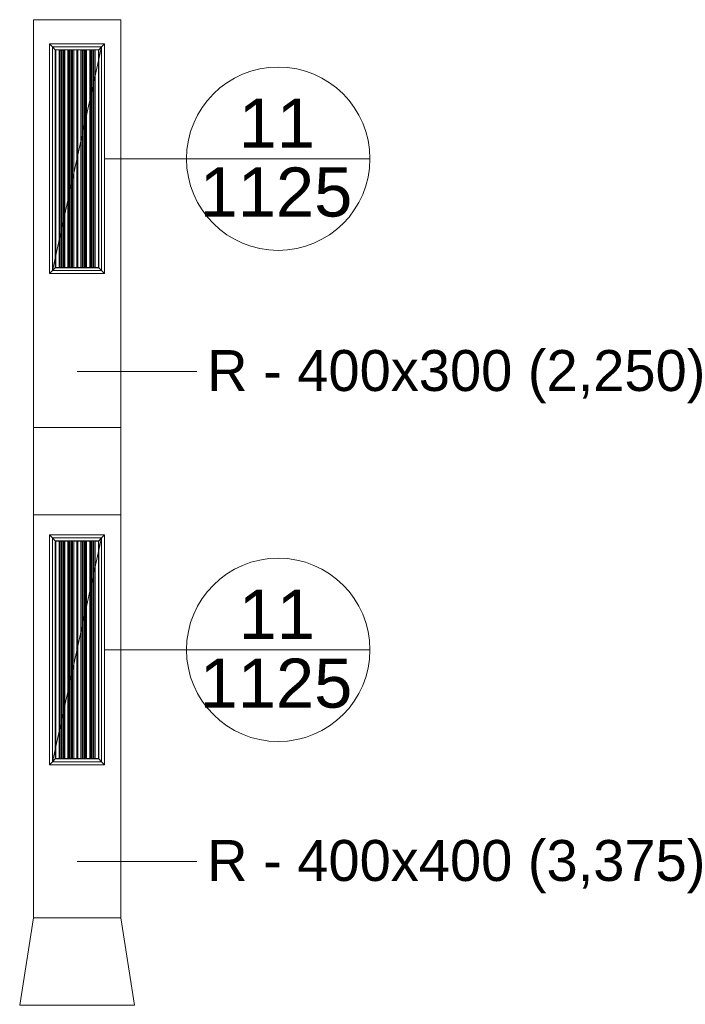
# Model space of a CAD drawing. Header units: metres. Extents: x 2.9 to 42.3, y -72.9 to -49.3.
# Tile 303 of 309: x 35.4 to 38.5, y -58.4 to -53.9. Entities that reach past the tile are written whole.
import ezdxf

# ---------------------------------------------------------------- set-up
doc = ezdxf.new("R2010")
doc.units = ezdxf.units.M
doc.linetypes.add('Oculto 1_5', pattern=[0.0022, 0.0015, -0.0007])
for name, color, linetype, lineweight in [('A-DETL', 7, 'Oculto 1_5', 18), ('DUTOS', 7, 'Continuous', 18), ('M-HVAC-DUCT', 7, 'Continuous', 18)]:
    doc.layers.add(name, color=color, linetype=linetype, lineweight=lineweight)
doc.layers.add('M-HVAC-CDFF-IDEN', color=1, linetype='Continuous', lineweight=9, true_color=0xff0000)
doc.layers.add('M-HVAC-DUCT-IDEN', color=1, linetype='Continuous', lineweight=9, true_color=0xff0000)
doc.styles.add('Arial_1', font='arial.ttf', dxfattribs={"height": 0.1875})
doc.styles.add('Arial_2', font='arial.ttf', dxfattribs={"height": 0.225})

# ---------------------------------------------------------------- blocks, each defined once
blk = doc.blocks.new('M_Rectangular Transition - L - 400 mm _L_-V64-2PAV')
at = {"layer": 'M-HVAC-DUCT', "color": 5, "true_color": 0x0000ff}
for p, q in [((0, 0.2), (0.4, 0.2)), ((0, -0.2), (0, 0.2)), ((0.4, 0.2), (0.4, -0.2)), ((0.4, -0.2), (0, -0.2))]:
    blk.add_line(p, q, dxfattribs=at)
blk = doc.blocks.new('M_Rectangular Transition - L - 400 mm _L_-V80-2PAV')
at = {"layer": 'M-HVAC-DUCT', "color": 5, "true_color": 0x0000ff}
for p, q in [((0, 0.2), (0.4, 0.2625)), ((0.4, 0.2625), (0.4, -0.2625)), ((0, -0.2), (0, 0.2)), ((0.4, -0.2625), (0, -0.2))]:
    blk.add_line(p, q, dxfattribs=at)
blk = doc.blocks.new('GRELHA AR-AG 1025x225 - TROX_AR-AG_1025x225_dxf_QMODEL_0952c880_4c3b_407c_a1c7_87e3b1971b25-918984-2PAV')
at = {"layer": 'A-DETL', "color": 1, "linetype": 'Continuous', "true_color": 0xff0000}
for p, q in [((-0.5265, -0.1265), (-0.5265, 0.1265)), ((0.5265, 0.1265), (-0.5265, 0.1265)), ((-0.5265, -0.1265), (-0.5265, 0.1265)), ((-0.5125, 0.1125), (-0.5265, 0.1265)), ((-0.5265, 0.1265), (0.5265, 0.1265)), ((-0.5125, -0.1125), (-0.5125, 0.1125)), ((0.5125, 0.1125), (-0.5125, 0.1125)), ((-0.5125, 0.1125), (-0.4995, 0.0995)), ((-0.4985, 0.0985), (-0.4995, 0.0995)), ((-0.4995, -0.0995), (-0.4995, 0.0995)), ((-0.4995, 0.0995), (0.4995, 0.0995)), ((-0.4985, 0.0807), (-0.4985, 0.0985)), ((0.4985, 0.0985), (-0.4985, 0.0985)), ((-0.4985, 0.0948), (-0.4985, 0.0985)), ((-0.4985, 0.0985), (0.4985, 0.0985)), ((-0.4985, 0.0965), (0.4985, 0.0965)), ((-0.4985, 0.0815), (-0.4985, 0.0948)), ((0.4985, 0.0985), (0.4995, 0.0995)), ((0.4985, 0.0743), (0.4985, 0.0985)), ((0.4985, 0.0948), (0.4985, 0.0985)), ((0.4985, 0.0815), (0.4985, 0.0948)), ((0.5125, 0.1125), (0.4995, 0.0995)), ((0.4995, -0.0995), (0.4995, 0.0995)), ((0.5125, 0.1125), (0.5265, 0.1265)), ((0.5125, -0.1125), (0.5125, 0.1125)), ((0.5265, -0.1265), (0.5265, 0.1265)), ((0.5265, -0.1265), (0.5265, 0.1265)), ((0.498, 0.0807), (-0.499, 0.0807)), ((-0.499, 0.0807), (-0.499, 0.074)), ((0.499, 0.0745), (-0.499, 0.0745)), ((-0.499, 0.0738), (-0.499, 0.0741)), ((-0.499, 0.074), (0.498, 0.074)), ((-0.499, 0.0734), (-0.499, 0.0738)), ((0.499, 0.0738), (-0.499, 0.0738)), ((-0.499, 0.073), (-0.499, 0.0734)), ((0.499, 0.0734), (-0.499, 0.0734)), ((-0.499, 0.0725), (-0.499, 0.073)), ((0.499, 0.073), (-0.499, 0.073)), ((-0.499, 0.072), (-0.499, 0.0725)), ((0.499, 0.0725), (-0.499, 0.0725)), ((-0.499, 0.0715), (-0.499, 0.072)), ((0.499, 0.072), (-0.499, 0.072)), ((-0.499, 0.071), (-0.499, 0.0715)), ((0.499, 0.0715), (-0.499, 0.0715)), ((-0.499, 0.0706), (-0.499, 0.071)), ((0.499, 0.071), (-0.499, 0.071)), ((-0.499, 0.0702), (-0.499, 0.0706)), ((0.499, 0.0706), (-0.499, 0.0706)), ((-0.499, 0.0699), (-0.499, 0.0702)), ((0.499, 0.0702), (-0.499, 0.0702)), ((-0.499, 0.0697), (-0.499, 0.0699)), ((0.499, 0.0699), (-0.499, 0.0699)), ((-0.499, 0.0695), (-0.499, 0.0697)), ((-0.499, 0.0697), (-0.499, 0.0633)), ((0.499, 0.0697), (-0.499, 0.0697)), ((-0.499, 0.0695), (-0.499, 0.0695)), ((0.499, 0.0695), (-0.499, 0.0695)), ((0.499, 0.0695), (-0.499, 0.0695)), ((-0.499, 0.0633), (0.498, 0.0633)), ((0.4985, 0.0815), (-0.4985, 0.0815)), ((-0.4985, 0.0815), (0.4985, 0.0815)), ((-0.4985, 0.0253), (-0.4985, 0.0633)), ((-0.4985, 0.0615), (-0.4985, 0.0633)), ((0.4985, 0.0615), (-0.4985, 0.0615)), ((-0.4985, 0.0548), (-0.4985, 0.0615)), ((-0.4985, 0.0615), (0.4985, 0.0615)), ((-0.4985, 0.0585), (0.4985, 0.0585)), ((-0.4985, 0.0565), (0.4985, 0.0565)), ((-0.4985, 0.0415), (-0.4985, 0.0548)), ((0.498, 0.0807), (0.498, 0.074)), ((0.499, 0.0745), (0.498, 0.0745)), ((0.499, 0.0743), (0.498, 0.0743)), ((0.499, 0.0741), (0.498, 0.0741)), ((0.498, 0.0697), (0.498, 0.0633)), ((0.4985, 0.0748), (0.4985, 0.0815)), ((0.4985, 0.0317), (0.4985, 0.0697)), ((0.4985, 0.0615), (0.4985, 0.0697)), ((0.4985, 0.0548), (0.4985, 0.0615)), ((0.4985, 0.0415), (0.4985, 0.0548)), ((0.499, 0.0743), (0.499, 0.0745)), ((0.499, 0.0745), (0.499, 0.0745)), ((0.499, 0.0741), (0.499, 0.0743)), ((0.499, 0.0738), (0.499, 0.0741)), ((0.499, 0.0734), (0.499, 0.0738)), ((0.499, 0.073), (0.499, 0.0734)), ((0.499, 0.0725), (0.499, 0.073)), ((0.499, 0.072), (0.499, 0.0725)), ((0.499, 0.0715), (0.499, 0.072)), ((0.499, 0.071), (0.499, 0.0715)), ((0.499, 0.0706), (0.499, 0.071)), ((0.499, 0.0702), (0.499, 0.0706)), ((0.499, 0.0699), (0.499, 0.0702)), ((0.499, 0.0697), (0.499, 0.0699)), ((0.499, 0.0695), (0.499, 0.0697)), ((0.499, 0.0695), (0.499, 0.0695)), ((-0.499, 0.0253), (-0.499, 0.0255)), ((-0.499, 0.0255), (-0.499, 0.0255)), ((0.499, 0.0255), (-0.499, 0.0255)), ((0.499, 0.0255), (-0.499, 0.0255)), ((-0.499, 0.0251), (-0.499, 0.0253)), ((0.499, 0.0253), (-0.499, 0.0253)), ((-0.499, 0.0248), (-0.499, 0.0251)), ((0.499, 0.0251), (-0.499, 0.0251)), ((-0.499, 0.0244), (-0.499, 0.0248)), ((0.499, 0.0248), (-0.499, 0.0248)), ((-0.499, 0.024), (-0.499, 0.0244)), ((0.499, 0.0244), (-0.499, 0.0244)), ((-0.499, 0.0235), (-0.499, 0.024)), ((0.499, 0.024), (-0.499, 0.024)), ((-0.499, 0.023), (-0.499, 0.0235)), ((0.499, 0.0235), (-0.499, 0.0235)), ((-0.499, 0.0225), (-0.499, 0.023)), ((0.499, 0.023), (-0.499, 0.023)), ((-0.499, 0.022), (-0.499, 0.0225)), ((0.499, 0.0225), (-0.499, 0.0225)), ((-0.499, 0.0216), (-0.499, 0.022)), ((0.499, 0.022), (-0.499, 0.022)), ((-0.499, 0.0212), (-0.499, 0.0216)), ((0.499, 0.0216), (-0.499, 0.0216)), ((-0.499, 0.0209), (-0.499, 0.0212)), ((0.499, 0.0212), (-0.499, 0.0212)), ((-0.499, 0.0207), (-0.499, 0.0209)), ((-0.498, 0.0209), (-0.499, 0.0209)), ((-0.499, 0.0205), (-0.499, 0.0207)), ((-0.498, 0.0207), (-0.499, 0.0207)), ((-0.499, 0.0205), (-0.499, 0.0205)), ((0.499, 0.0205), (-0.499, 0.0205)), ((-0.498, 0.0205), (-0.499, 0.0205)), ((0.4985, 0.0415), (-0.4985, 0.0415)), ((-0.4985, 0.0348), (-0.4985, 0.0415)), ((-0.4985, 0.0415), (0.4985, 0.0415)), ((-0.4985, 0.0385), (0.4985, 0.0385)), ((-0.4985, 0.0365), (0.4985, 0.0365)), ((-0.4985, 0.0253), (-0.4985, 0.0348)), ((-0.4985, -0.0173), (-0.4985, 0.0207)), ((-0.4985, 0.0148), (-0.4985, 0.0207)), ((-0.4985, 0.0015), (-0.4985, 0.0148)), ((0.4985, 0.0015), (-0.4985, 0.0015)), ((-0.4985, -0.0052), (-0.4985, 0.0015)), ((-0.4985, 0.0015), (0.4985, 0.0015)), ((0.499, 0.0317), (-0.498, 0.0317)), ((-0.498, 0.0317), (-0.498, 0.0253)), ((0.499, 0.021), (-0.498, 0.021)), ((-0.498, 0.021), (-0.498, 0.0143)), ((-0.498, 0.0143), (0.499, 0.0143)), ((0.4985, 0.0348), (0.4985, 0.0415)), ((0.4985, 0.0317), (0.4985, 0.0348)), ((0.4985, -0.0237), (0.4985, 0.0143)), ((0.4985, 0.0015), (0.4985, 0.0143)), ((0.4985, -0.0052), (0.4985, 0.0015)), ((0.499, 0.0317), (0.499, 0.0253)), ((0.499, 0.0253), (0.499, 0.0255)), ((0.499, 0.0255), (0.499, 0.0255)), ((0.499, 0.0251), (0.499, 0.0253)), ((0.499, 0.0248), (0.499, 0.0251)), ((0.499, 0.0244), (0.499, 0.0248)), ((0.499, 0.024), (0.499, 0.0244)), ((0.499, 0.0235), (0.499, 0.024)), ((0.499, 0.023), (0.499, 0.0235)), ((0.499, 0.0225), (0.499, 0.023)), ((0.499, 0.022), (0.499, 0.0225)), ((0.499, 0.0216), (0.499, 0.022)), ((0.499, 0.0212), (0.499, 0.0216)), ((0.499, 0.0209), (0.499, 0.0212)), ((0.499, 0.021), (0.499, 0.0143)), ((0.498, -0.0173), (-0.499, -0.0173)), ((-0.499, -0.0173), (-0.499, -0.024)), ((0.499, -0.0235), (-0.499, -0.0235)), ((-0.499, -0.0242), (-0.499, -0.0239)), ((-0.499, -0.024), (0.498, -0.024)), ((-0.499, -0.0246), (-0.499, -0.0242)), ((0.499, -0.0242), (-0.499, -0.0242)), ((-0.499, -0.025), (-0.499, -0.0246)), ((0.499, -0.0246), (-0.499, -0.0246)), ((-0.499, -0.0255), (-0.499, -0.025)), ((0.499, -0.025), (-0.499, -0.025)), ((-0.499, -0.026), (-0.499, -0.0255)), ((0.499, -0.0255), (-0.499, -0.0255)), ((-0.499, -0.0265), (-0.499, -0.026)), ((0.499, -0.026), (-0.499, -0.026)), ((-0.499, -0.027), (-0.499, -0.0265)), ((0.499, -0.0265), (-0.499, -0.0265)), ((-0.499, -0.0274), (-0.499, -0.027)), ((0.499, -0.027), (-0.499, -0.027)), ((-0.499, -0.0278), (-0.499, -0.0274)), ((0.499, -0.0274), (-0.499, -0.0274)), ((-0.499, -0.0281), (-0.499, -0.0278)), ((0.499, -0.0278), (-0.499, -0.0278)), ((-0.499, -0.0283), (-0.499, -0.0281)), ((0.499, -0.0281), (-0.499, -0.0281)), ((-0.499, -0.0285), (-0.499, -0.0283)), ((-0.499, -0.0283), (-0.499, -0.0347)), ((0.499, -0.0283), (-0.499, -0.0283)), ((-0.499, -0.0285), (-0.499, -0.0285)), ((0.499, -0.0285), (-0.499, -0.0285)), ((0.499, -0.0285), (-0.499, -0.0285)), ((-0.499, -0.0347), (0.498, -0.0347)), ((-0.4985, -0.0015), (0.4985, -0.0015)), ((-0.4985, -0.0035), (0.4985, -0.0035)), ((-0.4985, -0.0173), (-0.4985, -0.0052)), ((-0.4985, -0.0727), (-0.4985, -0.0347)), ((-0.4985, -0.0385), (-0.4985, -0.0347)), ((0.4985, -0.0385), (-0.4985, -0.0385)), ((-0.4985, -0.0452), (-0.4985, -0.0385)), ((-0.4985, -0.0385), (0.4985, -0.0385)), ((-0.4985, -0.0415), (0.4985, -0.0415)), ((-0.4985, -0.0435), (0.4985, -0.0435)), ((0.498, -0.0173), (0.498, -0.024)), ((0.499, -0.0235), (0.498, -0.0235)), ((0.499, -0.0237), (0.498, -0.0237)), ((0.499, -0.0239), (0.498, -0.0239)), ((0.498, -0.0283), (0.498, -0.0347)), ((0.4985, -0.0185), (0.4985, -0.0052)), ((0.4985, -0.0237), (0.4985, -0.0185)), ((0.4985, -0.0663), (0.4985, -0.0283)), ((0.4985, -0.0385), (0.4985, -0.0283)), ((0.4985, -0.0452), (0.4985, -0.0385)), ((0.499, -0.0237), (0.499, -0.0235)), ((0.499, -0.0235), (0.499, -0.0235)), ((0.499, -0.0239), (0.499, -0.0237)), ((0.499, -0.0242), (0.499, -0.0239)), ((0.499, -0.0246), (0.499, -0.0242)), ((0.499, -0.025), (0.499, -0.0246)), ((0.499, -0.0255), (0.499, -0.025)), ((0.499, -0.026), (0.499, -0.0255)), ((0.499, -0.0265), (0.499, -0.026)), ((0.499, -0.027), (0.499, -0.0265)), ((0.499, -0.0274), (0.499, -0.027)), ((0.499, -0.0278), (0.499, -0.0274)), ((0.499, -0.0281), (0.499, -0.0278)), ((0.499, -0.0283), (0.499, -0.0281)), ((0.499, -0.0285), (0.499, -0.0283)), ((0.499, -0.0285), (0.499, -0.0285)), ((-0.499, -0.0727), (-0.499, -0.0725)), ((-0.499, -0.0725), (-0.499, -0.0725)), ((0.499, -0.0725), (-0.499, -0.0725)), ((0.499, -0.0725), (-0.499, -0.0725)), ((-0.499, -0.0729), (-0.499, -0.0727)), ((0.499, -0.0727), (-0.499, -0.0727)), ((-0.499, -0.0732), (-0.499, -0.0729)), ((0.499, -0.0729), (-0.499, -0.0729)), ((-0.499, -0.0736), (-0.499, -0.0732)), ((0.499, -0.0732), (-0.499, -0.0732)), ((-0.499, -0.074), (-0.499, -0.0736)), ((0.499, -0.0736), (-0.499, -0.0736)), ((-0.499, -0.0745), (-0.499, -0.074)), ((0.499, -0.074), (-0.499, -0.074)), ((-0.499, -0.075), (-0.499, -0.0745)), ((0.499, -0.0745), (-0.499, -0.0745)), ((-0.499, -0.0755), (-0.499, -0.075)), ((0.499, -0.075), (-0.499, -0.075)), ((-0.499, -0.076), (-0.499, -0.0755)), ((0.499, -0.0755), (-0.499, -0.0755)), ((-0.499, -0.0764), (-0.499, -0.076)), ((0.499, -0.076), (-0.499, -0.076)), ((-0.499, -0.0768), (-0.499, -0.0764)), ((0.499, -0.0764), (-0.499, -0.0764)), ((-0.499, -0.0771), (-0.499, -0.0768)), ((0.499, -0.0768), (-0.499, -0.0768)), ((-0.499, -0.0773), (-0.499, -0.0771)), ((-0.498, -0.0771), (-0.499, -0.0771)), ((-0.499, -0.0775), (-0.499, -0.0773)), ((-0.498, -0.0773), (-0.499, -0.0773)), ((-0.499, -0.0775), (-0.499, -0.0775)), ((0.499, -0.0775), (-0.499, -0.0775)), ((-0.498, -0.0775), (-0.499, -0.0775)), ((-0.4985, -0.0585), (-0.4985, -0.0452)), ((0.4985, -0.0585), (-0.4985, -0.0585)), ((-0.4985, -0.0652), (-0.4985, -0.0585)), ((-0.4985, -0.0585), (0.4985, -0.0585)), ((-0.4985, -0.0615), (0.4985, -0.0615)), ((-0.4985, -0.0635), (0.4985, -0.0635)), ((-0.4985, -0.0727), (-0.4985, -0.0652)), ((-0.4985, -0.0985), (-0.4985, -0.0773)), ((-0.4985, -0.0785), (-0.4985, -0.0773)), ((-0.4985, -0.0852), (-0.4985, -0.0785)), ((-0.4985, -0.0985), (-0.4985, -0.0852)), ((0.499, -0.0663), (-0.498, -0.0663)), ((-0.498, -0.0663), (-0.498, -0.0727)), ((0.499, -0.077), (-0.498, -0.077)), ((-0.498, -0.077), (-0.498, -0.0837)), ((-0.498, -0.0837), (0.499, -0.0837)), ((0.4985, -0.0585), (0.4985, -0.0452)), ((0.4985, -0.0652), (0.4985, -0.0585)), ((0.4985, -0.0663), (0.4985, -0.0652)), ((0.4985, -0.0985), (0.4985, -0.0837)), ((0.4985, -0.0852), (0.4985, -0.0837)), ((0.4985, -0.0985), (0.4985, -0.0852)), ((0.499, -0.0663), (0.499, -0.0727)), ((0.499, -0.0727), (0.499, -0.0725)), ((0.499, -0.0725), (0.499, -0.0725)), ((0.499, -0.0729), (0.499, -0.0727)), ((0.499, -0.0732), (0.499, -0.0729)), ((0.499, -0.0736), (0.499, -0.0732)), ((0.499, -0.074), (0.499, -0.0736)), ((0.499, -0.0745), (0.499, -0.074)), ((0.499, -0.075), (0.499, -0.0745)), ((0.499, -0.0755), (0.499, -0.075)), ((0.499, -0.076), (0.499, -0.0755)), ((0.499, -0.0764), (0.499, -0.076)), ((0.499, -0.0768), (0.499, -0.0764)), ((0.499, -0.0771), (0.499, -0.0768)), ((0.499, -0.077), (0.499, -0.0837)), ((-0.5125, -0.1125), (-0.5265, -0.1265)), ((0.5265, -0.1265), (-0.5265, -0.1265)), ((-0.5265, -0.1265), (0.5265, -0.1265)), ((-0.5125, -0.1125), (-0.4995, -0.0995)), ((0.5125, -0.1125), (-0.5125, -0.1125)), ((-0.4985, -0.0985), (-0.4995, -0.0995)), ((0.4995, -0.0995), (-0.4995, -0.0995)), ((0.4985, -0.0985), (-0.4985, -0.0985)), ((0.4985, -0.0985), (-0.4985, -0.0985)), ((-0.4985, -0.0985), (0.4985, -0.0985)), ((0.055, -0.1126), (-0.049, -0.1126)), ((-0.049, -0.1126), (0.055, -0.1126)), ((-0.0405, -0.1127), (-0.0437, -0.1127)), ((-0.0437, -0.1127), (-0.0405, -0.1127)), ((-0.0405, -0.1127), (-0.0372, -0.1127)), ((-0.0405, -0.1127), (-0.0372, -0.1127)), ((-0.0372, -0.1127), (-0.034, -0.1127)), ((-0.0372, -0.1127), (-0.034, -0.1127)), ((-0.0288, -0.1127), (-0.0316, -0.1127)), ((-0.0316, -0.1127), (-0.0288, -0.1127)), ((-0.0266, -0.1127), (-0.0288, -0.1127)), ((-0.0266, -0.1127), (-0.0288, -0.1127)), ((-0.0288, -0.1127), (-0.0256, -0.1127)), ((-0.0288, -0.1127), (-0.0266, -0.1127)), ((-0.0257, -0.1127), (-0.0266, -0.1127)), ((-0.0258, -0.1127), (-0.0266, -0.1127)), ((-0.0263, -0.1127), (-0.0266, -0.1127)), ((-0.026, -0.1127), (-0.0263, -0.1127)), ((-0.0258, -0.1127), (-0.026, -0.1127)), ((-0.0255, -0.1127), (-0.0258, -0.1127)), ((-0.025, -0.1127), (-0.0258, -0.1127)), ((-0.0257, -0.1127), (-0.0255, -0.1127)), ((-0.0256, -0.1127), (-0.0216, -0.1127)), ((-0.0255, -0.1127), (-0.0253, -0.1127)), ((-0.0253, -0.1127), (-0.0255, -0.1127)), ((-0.0253, -0.1127), (-0.0251, -0.1127)), ((-0.0252, -0.1127), (-0.0253, -0.1127)), ((-0.025, -0.1127), (-0.0252, -0.1127)), ((-0.0251, -0.1127), (-0.025, -0.1127)), ((-0.025, -0.1127), (-0.025, -0.1127)), ((-0.025, -0.1127), (-0.025, -0.1127)), ((-0.025, -0.1127), (-0.025, -0.1127)), ((-0.0243, -0.1127), (-0.025, -0.1127)), ((-0.0237, -0.1127), (-0.0243, -0.1127)), ((-0.0242, -0.1127), (-0.0236, -0.1127)), ((-0.0242, -0.1127), (-0.0216, -0.1127)), ((-0.0231, -0.1127), (-0.0237, -0.1127)), ((-0.0236, -0.1127), (-0.0231, -0.1127)), ((-0.0231, -0.1127), (-0.0227, -0.1127)), ((-0.0227, -0.1127), (-0.0231, -0.1127)), ((-0.0227, -0.1127), (-0.0224, -0.1127)), ((-0.0224, -0.1127), (-0.0227, -0.1127)), ((-0.0224, -0.1127), (-0.0222, -0.1127)), ((-0.0223, -0.1127), (-0.0224, -0.1127)), ((-0.0222, -0.1127), (-0.0223, -0.1127)), ((-0.0204, -0.1127), (-0.0205, -0.1127)), ((-0.0205, -0.1127), (-0.0204, -0.1127)), ((-0.02, -0.1127), (-0.0204, -0.1127)), ((-0.0204, -0.1127), (-0.02, -0.1127)), ((-0.0194, -0.1127), (-0.02, -0.1127)), ((-0.02, -0.1127), (-0.0194, -0.1127)), ((-0.0186, -0.1127), (-0.0194, -0.1127)), ((-0.0194, -0.1127), (-0.0186, -0.1127)), ((-0.0176, -0.1127), (-0.0186, -0.1127)), ((-0.0186, -0.1127), (-0.0176, -0.1127)), ((-0.0165, -0.1127), (-0.0176, -0.1127)), ((-0.0176, -0.1127), (-0.0165, -0.1127)), ((-0.0172, -0.1127), (-0.0173, -0.1127)), ((-0.0173, -0.1127), (-0.0172, -0.1127)), ((-0.0171, -0.1127), (-0.0172, -0.1127)), ((-0.0172, -0.1127), (-0.0171, -0.1127)), ((-0.0167, -0.1127), (-0.0171, -0.1127)), ((-0.0171, -0.1127), (-0.0167, -0.1127)), ((-0.0163, -0.1127), (-0.0167, -0.1127)), ((-0.0167, -0.1127), (-0.0163, -0.1127)), ((-0.0152, -0.1127), (-0.0165, -0.1127)), ((-0.0165, -0.1127), (-0.0152, -0.1127)), ((-0.0158, -0.1127), (-0.0163, -0.1127)), ((-0.0163, -0.1127), (-0.0158, -0.1127)), ((-0.0152, -0.1127), (-0.0158, -0.1127)), ((-0.0158, -0.1127), (-0.0152, -0.1127)), ((-0.0146, -0.1127), (-0.0152, -0.1127)), ((-0.0152, -0.1127), (-0.014, -0.1127)), ((-0.0152, -0.1127), (-0.0146, -0.1127)), ((-0.0152, -0.1127), (-0.014, -0.1127)), ((-0.014, -0.1127), (-0.0146, -0.1127)), ((-0.0146, -0.1127), (-0.014, -0.1127)), ((-0.014, -0.1127), (-0.0133, -0.1127)), ((-0.014, -0.1127), (-0.0127, -0.1127)), ((-0.014, -0.1127), (-0.0133, -0.1127)), ((-0.014, -0.1127), (-0.0127, -0.1127)), ((-0.0133, -0.1127), (-0.0127, -0.1127)), ((-0.0127, -0.1127), (-0.0133, -0.1127)), ((-0.0127, -0.1127), (-0.0115, -0.1127)), ((-0.0127, -0.1127), (-0.0121, -0.1127)), ((-0.0121, -0.1127), (-0.0127, -0.1127)), ((-0.0115, -0.1127), (-0.0127, -0.1127)), ((-0.0121, -0.1127), (-0.0116, -0.1127)), ((-0.0116, -0.1127), (-0.0121, -0.1127)), ((-0.0116, -0.1127), (-0.0112, -0.1127)), ((-0.0112, -0.1127), (-0.0116, -0.1127)), ((-0.0115, -0.1127), (-0.0103, -0.1127)), ((-0.0103, -0.1127), (-0.0115, -0.1127)), ((-0.0112, -0.1127), (-0.0109, -0.1127)), ((-0.0109, -0.1127), (-0.0112, -0.1127)), ((-0.0109, -0.1127), (-0.0107, -0.1127)), ((-0.0107, -0.1127), (-0.0109, -0.1127)), ((-0.0107, -0.1127), (-0.0106, -0.1127)), ((-0.0106, -0.1127), (-0.0107, -0.1127)), ((-0.0103, -0.1127), (-0.0093, -0.1127)), ((-0.0093, -0.1127), (-0.0103, -0.1127)), ((-0.0093, -0.1127), (-0.0085, -0.1127)), ((-0.0085, -0.1127), (-0.0093, -0.1127)), ((-0.0085, -0.1127), (-0.0079, -0.1127)), ((-0.0079, -0.1127), (-0.0085, -0.1127)), ((-0.0079, -0.1127), (-0.0075, -0.1127)), ((-0.0075, -0.1127), (-0.0079, -0.1127)), ((-0.0075, -0.1127), (-0.0074, -0.1127)), ((-0.0074, -0.1127), (-0.0075, -0.1127)), ((0.0011, -0.1127), (-0.0072, -0.1127)), ((-0.0072, -0.1127), (-0.0039, -0.1127)), ((-0.0031, -0.1127), (-0.0065, -0.1127)), ((-0.0065, -0.1127), (-0.0031, -0.1127)), ((-0.0023, -0.1127), (-0.0057, -0.1127)), ((-0.0057, -0.1127), (-0.0023, -0.1127)), ((-0.0015, -0.1127), (-0.0049, -0.1127)), ((-0.0049, -0.1127), (-0.0015, -0.1127)), ((-0.0019, -0.1127), (-0.0041, -0.1127)), ((-0.0041, -0.1127), (-0.0024, -0.1127)), ((-0.0039, -0.1127), (0.0043, -0.1127)), ((-0.0019, -0.1127), (-0.0024, -0.1127)), ((-0.0013, -0.1127), (0.0022, -0.1127)), ((-0.0013, -0.1127), (-0.0008, -0.1127)), ((0.0022, -0.1127), (-0.0008, -0.1127)), ((0.0029, -0.1127), (-0.0005, -0.1127)), ((-0.0005, -0.1127), (0.0029, -0.1127)), ((-0.0004, -0.1127), (0.0015, -0.1127)), ((-0.0004, -0.1127), (0.0001, -0.1127)), ((0.0015, -0.1127), (0.0001, -0.1127)), ((0.0037, -0.1127), (0.0003, -0.1127)), ((0.0037, -0.1127), (0.0003, -0.1127)), ((0.0045, -0.1127), (0.0011, -0.1127)), ((0.0011, -0.1127), (0.0045, -0.1127)), ((0.0011, -0.1127), (0.0043, -0.1127)), ((0.0043, -0.1127), (0.0042, -0.1127)), ((0.0042, -0.1127), (0.0043, -0.1127)), ((0.0045, -0.1127), (0.0043, -0.1127)), ((0.0043, -0.1127), (0.0045, -0.1127)), ((0.0049, -0.1127), (0.0045, -0.1127)), ((0.0045, -0.1127), (0.0049, -0.1127)), ((0.0054, -0.1127), (0.0049, -0.1127)), ((0.0049, -0.1127), (0.0054, -0.1127)), ((0.0052, -0.1127), (0.005, -0.1127)), ((0.005, -0.1127), (0.005, -0.1127)), ((0.005, -0.1127), (0.005, -0.1127)), ((0.005, -0.1127), (0.0052, -0.1127)), ((0.0055, -0.1127), (0.0052, -0.1127)), ((0.0052, -0.1127), (0.0055, -0.1127)), ((0.0059, -0.1127), (0.0054, -0.1127)), ((0.0054, -0.1127), (0.0059, -0.1127)), ((0.0059, -0.1127), (0.0055, -0.1127)), ((0.0055, -0.1127), (0.0059, -0.1127)), ((0.0066, -0.1127), (0.0059, -0.1127)), ((0.0063, -0.1127), (0.0059, -0.1127)), ((0.0059, -0.1127), (0.0063, -0.1127)), ((0.0059, -0.1127), (0.0066, -0.1127)), ((0.0069, -0.1127), (0.0063, -0.1127)), ((0.0063, -0.1127), (0.0069, -0.1127)), ((0.0075, -0.1127), (0.0065, -0.1127)), ((0.0065, -0.1127), (0.0075, -0.1127)), ((0.0073, -0.1127), (0.0066, -0.1127)), ((0.0066, -0.1127), (0.0073, -0.1127)), ((0.0074, -0.1127), (0.0069, -0.1127)), ((0.0069, -0.1127), (0.0074, -0.1127)), ((0.008, -0.1127), (0.0073, -0.1127)), ((0.0073, -0.1127), (0.008, -0.1127)), ((0.008, -0.1127), (0.0074, -0.1127)), ((0.0074, -0.1127), (0.008, -0.1127)), ((0.0085, -0.1127), (0.0075, -0.1127)), ((0.0086, -0.1127), (0.0075, -0.1127)), ((0.0083, -0.1127), (0.0075, -0.1127)), ((0.0075, -0.1127), (0.0087, -0.1127)), ((0.008, -0.1127), (0.0086, -0.1127)), ((0.008, -0.1127), (0.0088, -0.1127)), ((0.008, -0.1127), (0.0086, -0.1127)), ((0.008, -0.1127), (0.0088, -0.1127)), ((0.0086, -0.1127), (0.0083, -0.1127)), ((0.0085, -0.1127), (0.0083, -0.1127)), ((0.0086, -0.1127), (0.0083, -0.1127)), ((0.0087, -0.1127), (0.0085, -0.1127)), ((0.0086, -0.1127), (0.0088, -0.1127)), ((0.0089, -0.1127), (0.0086, -0.1127)), ((0.0086, -0.1127), (0.0092, -0.1127)), ((0.0092, -0.1127), (0.0086, -0.1127)), ((0.0088, -0.1127), (0.0087, -0.1127)), ((0.0087, -0.1127), (0.0101, -0.1127)), ((0.0088, -0.1127), (0.0089, -0.1127)), ((0.0089, -0.1127), (0.0088, -0.1127)), ((0.0088, -0.1127), (0.0095, -0.1127)), ((0.0095, -0.1127), (0.0088, -0.1127)), ((0.0089, -0.1127), (0.0089, -0.1127)), ((0.0091, -0.1127), (0.0089, -0.1127)), ((0.0094, -0.1127), (0.0091, -0.1127)), ((0.0092, -0.1127), (0.0094, -0.1127)), ((0.0092, -0.1127), (0.0101, -0.1127)), ((0.0092, -0.1127), (0.0097, -0.1127)), ((0.0097, -0.1127), (0.0092, -0.1127)), ((0.0094, -0.1127), (0.0096, -0.1127)), ((0.0096, -0.1127), (0.0094, -0.1127)), ((0.0095, -0.1127), (0.0101, -0.1127)), ((0.0101, -0.1127), (0.0095, -0.1127)), ((0.0096, -0.1127), (0.0097, -0.1127)), ((0.0097, -0.1127), (0.0096, -0.1127)), ((0.0097, -0.1127), (0.0098, -0.1127)), ((0.0098, -0.1127), (0.0097, -0.1127)), ((0.0101, -0.1127), (0.0097, -0.1127)), ((0.0102, -0.1127), (0.0097, -0.1127)), ((0.0098, -0.1127), (0.0099, -0.1127)), ((0.0099, -0.1127), (0.0098, -0.1127)), ((0.0099, -0.1127), (0.0099, -0.1127)), ((0.0101, -0.1127), (0.0106, -0.1127)), ((0.0101, -0.1127), (0.0107, -0.1127)), ((0.0107, -0.1127), (0.0101, -0.1127)), ((0.0106, -0.1127), (0.0102, -0.1127)), ((0.0106, -0.1127), (0.0108, -0.1127)), ((0.0108, -0.1127), (0.0106, -0.1127)), ((0.0107, -0.1127), (0.0112, -0.1127)), ((0.0112, -0.1127), (0.0107, -0.1127)), ((0.0108, -0.1127), (0.011, -0.1127)), ((0.011, -0.1127), (0.0108, -0.1127)), ((0.011, -0.1127), (0.0111, -0.1127)), ((0.0111, -0.1127), (0.011, -0.1127)), ((0.0112, -0.1127), (0.0115, -0.1127)), ((0.0115, -0.1127), (0.0112, -0.1127)), ((0.0133, -0.1127), (0.0113, -0.1127)), ((0.0133, -0.1127), (0.0113, -0.1127)), ((0.0115, -0.1127), (0.0117, -0.1127)), ((0.0117, -0.1127), (0.0115, -0.1127)), ((0.0117, -0.1127), (0.0118, -0.1127)), ((0.0118, -0.1127), (0.0117, -0.1127)), ((0.0133, -0.1127), (0.0145, -0.1127)), ((0.0133, -0.1127), (0.0145, -0.1127)), ((0.0145, -0.1127), (0.0165, -0.1127)), ((0.0145, -0.1127), (0.0165, -0.1127)), ((0.0191, -0.1127), (0.018, -0.1127)), ((0.0191, -0.1127), (0.018, -0.1127)), ((0.0218, -0.1127), (0.0191, -0.1127)), ((0.0218, -0.1127), (0.0191, -0.1127)), ((0.0218, -0.1127), (0.0191, -0.1127)), ((0.0191, -0.1127), (0.0218, -0.1127)), ((0.0218, -0.1127), (0.0191, -0.1127)), ((0.0191, -0.1127), (0.0218, -0.1127)), ((0.0236, -0.1127), (0.0234, -0.1127)), ((0.0234, -0.1127), (0.0234, -0.1127)), ((0.0234, -0.1127), (0.0234, -0.1127)), ((0.0234, -0.1127), (0.0236, -0.1127)), ((0.0239, -0.1127), (0.0236, -0.1127)), ((0.0236, -0.1127), (0.0239, -0.1127)), ((0.0243, -0.1127), (0.0239, -0.1127)), ((0.0239, -0.1127), (0.0243, -0.1127)), ((0.0247, -0.1127), (0.0243, -0.1127)), ((0.0243, -0.1127), (0.0247, -0.1127)), ((0.0253, -0.1127), (0.0247, -0.1127)), ((0.0248, -0.1127), (0.0247, -0.1127)), ((0.0247, -0.1127), (0.0248, -0.1127)), ((0.0247, -0.1127), (0.0253, -0.1127)), ((0.0249, -0.1127), (0.0248, -0.1127)), ((0.0248, -0.1127), (0.0249, -0.1127)), ((0.025, -0.1127), (0.0249, -0.1127)), ((0.0249, -0.1127), (0.025, -0.1127)), ((0.0253, -0.1127), (0.025, -0.1127)), ((0.025, -0.1127), (0.0253, -0.1127)), ((0.0259, -0.1127), (0.0253, -0.1127)), ((0.0255, -0.1127), (0.0253, -0.1127)), ((0.0253, -0.1127), (0.0255, -0.1127)), ((0.0253, -0.1127), (0.0259, -0.1127)), ((0.0258, -0.1127), (0.0255, -0.1127)), ((0.0255, -0.1127), (0.0258, -0.1127)), ((0.0262, -0.1127), (0.0258, -0.1127)), ((0.0258, -0.1127), (0.0262, -0.1127)), ((0.0265, -0.1127), (0.0259, -0.1127)), ((0.0259, -0.1127), (0.0265, -0.1127)), ((0.0265, -0.1127), (0.0262, -0.1127)), ((0.0262, -0.1127), (0.0265, -0.1127)), ((0.0269, -0.1127), (0.0265, -0.1127)), ((0.0271, -0.1127), (0.0265, -0.1127)), ((0.0265, -0.1127), (0.0271, -0.1127)), ((0.0265, -0.1127), (0.0269, -0.1127)), ((0.0272, -0.1127), (0.0269, -0.1127)), ((0.0269, -0.1127), (0.0272, -0.1127)), ((0.0277, -0.1127), (0.0271, -0.1127)), ((0.0271, -0.1127), (0.0277, -0.1127)), ((0.0276, -0.1127), (0.0272, -0.1127)), ((0.0272, -0.1127), (0.0276, -0.1127)), ((0.0276, -0.1127), (0.028, -0.1127)), ((0.0276, -0.1127), (0.028, -0.1127)), ((0.0283, -0.1127), (0.0277, -0.1127)), ((0.0277, -0.1127), (0.0283, -0.1127)), ((0.0283, -0.1127), (0.028, -0.1127)), ((0.0283, -0.1127), (0.028, -0.1127)), ((0.0283, -0.1127), (0.0283, -0.1127)), ((0.0283, -0.1127), (0.0283, -0.1127)), ((0.0299, -0.1127), (0.031, -0.1127)), ((0.031, -0.1127), (0.0299, -0.1127)), ((0.031, -0.1127), (0.0337, -0.1127)), ((0.031, -0.1127), (0.0337, -0.1127)), ((0.0349, -0.1127), (0.0337, -0.1127)), ((0.0337, -0.1127), (0.0349, -0.1127)), ((0.0365, -0.1127), (0.0377, -0.1127)), ((0.0377, -0.1127), (0.0365, -0.1127)), ((0.0377, -0.1127), (0.0407, -0.1127)), ((0.0377, -0.1127), (0.0407, -0.1127)), ((0.0407, -0.1127), (0.0418, -0.1127)), ((0.0418, -0.1127), (0.0407, -0.1127)), ((0.0445, -0.1127), (0.0433, -0.1127)), ((0.0433, -0.1127), (0.0445, -0.1127)), ((0.0462, -0.1127), (0.0474, -0.1127)), ((0.0474, -0.1127), (0.0462, -0.1127)), ((0.0474, -0.1127), (0.0476, -0.1127)), ((0.0474, -0.1127), (0.0476, -0.1127)), ((0.0476, -0.1127), (0.0495, -0.1127)), ((0.0476, -0.1127), (0.0495, -0.1127)), ((0.049, -0.1127), (0.0512, -0.1127)), ((0.049, -0.1127), (0.0512, -0.1127)), ((0.0512, -0.1127), (0.0495, -0.1127)), ((0.0512, -0.1127), (0.0495, -0.1127)), ((0.4985, -0.0985), (0.4995, -0.0995)), ((0.5125, -0.1125), (0.4995, -0.0995)), ((0.5125, -0.1125), (0.5265, -0.1265))]:
    blk.add_line(p, q, dxfattribs=at)
blk = doc.blocks.new('GRELHA AR-AG 1025x225 - TROX_AR-AG_1025x225_dxf-918983-2PAV')
blk.add_blockref('GRELHA AR-AG 1025x225 - TROX_AR-AG_1025x225_dxf_QMODEL_0952c880_4c3b_407c_a1c7_87e3b1971b25-918984-2PAV', (0, 0))
blk = doc.blocks.new('GRELHA AR-AG 1025x225 - GRELHA AR-AG 1025x225-1070453-2PAV')
blk.add_blockref('GRELHA AR-AG 1025x225 - TROX_AR-AG_1025x225_dxf-918983-2PAV', (0, 0))
blk = doc.blocks.new('M_Identificador de terminal de ar_BTS - Em caixas-852561-2PAV')
at = {"layer": 'M-HVAC-CDFF-IDEN'}
blk.add_line((-0.0056, 0), (0.0056, 0), dxfattribs=at)
blk.add_circle((0, 0), 0.0056, dxfattribs=at)

msp = doc.modelspace()

# ---------------------------------------------------------------- linework, layer by layer
at = {"layer": 'A-DETL', "color": 5, "linetype": 'Continuous', "true_color": 0x0000ff}
for p, q in [((35.7911, -54.058), (35.5661, -54.058)), ((35.5661, -54.058), (35.5661, -55.083)), ((35.5661, -55.083), (35.7911, -54.058)), ((35.7911, -55.083), (35.7911, -54.058)), ((35.5661, -55.083), (35.7911, -55.083)), ((35.5661, -57.333), (35.5661, -56.308)), ((35.5661, -56.308), (35.7911, -56.308)), ((35.7911, -56.308), (35.5661, -57.333)), ((35.7911, -56.308), (35.7911, -57.333)), ((35.7911, -57.333), (35.5661, -57.333))]:
    msp.add_line(p, q, dxfattribs=at)
at = {"layer": 'DUTOS', "color": 5, "true_color": 0x0000ff}
for p, q in [((35.4786, -53.9336), (35.8786, -53.9336)), ((35.4786, -55.8024), (35.4786, -53.9336)), ((35.8786, -55.8024), (35.8786, -53.9336)), ((35.8786, -55.8024), (35.4786, -55.8024)), ((35.4786, -56.2024), (35.8786, -56.2024)), ((35.4786, -58.0483), (35.4786, -56.2024)), ((35.8786, -58.0483), (35.8786, -56.2024)), ((35.8786, -58.0483), (35.4786, -58.0483))]:
    msp.add_line(p, q, dxfattribs=at)
at = {"layer": 'M-HVAC-CDFF-IDEN'}
for p, q in [((35.8051, -54.5705), (36.1801, -54.5705)), ((35.8051, -56.8205), (36.1801, -56.8205))]:
    msp.add_line(p, q, dxfattribs=at)
at = {"layer": 'M-HVAC-DUCT-IDEN'}
for p, q in [((35.6786, -55.5453), (36.2736, -55.5453)), ((35.6786, -57.7901), (36.2736, -57.7901))]:
    msp.add_line(p, q, dxfattribs=at)

# ---------------------------------------------------------------- block references
at = {"layer": 'A-DETL', "color": 1, "linetype": 'Continuous', "true_color": 0xff0000, "rotation": 89.9999999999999}
for p in [(35.6786, -54.5705), (35.6786, -56.8205)]:
    msp.add_blockref('GRELHA AR-AG 1025x225 - GRELHA AR-AG 1025x225-1070453-2PAV', p, dxfattribs=at)
at = {"layer": 'M-HVAC-CDFF-IDEN', "xscale": 74.99999999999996, "yscale": 74.99999999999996, "zscale": 74.99999999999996}
for p in [(36.6001, -54.5705), (36.6001, -56.8205)]:
    msp.add_blockref('M_Identificador de terminal de ar_BTS - Em caixas-852561-2PAV', p, dxfattribs=at)
at = {"layer": 'M-HVAC-DUCT', "color": 5, "true_color": 0x0000ff, "rotation": 270}
for name, p in [('M_Rectangular Transition - L - 400 mm _L_-V64-2PAV', (35.6786, -55.8024)), ('M_Rectangular Transition - L - 400 mm _L_-V80-2PAV', (35.6786, -58.0483))]:
    msp.add_blockref(name, p, dxfattribs=at)

# ---------------------------------------------------------------- texts
at = {"layer": 'M-HVAC-CDFF-IDEN', "color": 7, "char_height": 0.225, "attachment_point": 1, "style": 'Arial_2'}
for s, insert, width in [('11', (36.4187, -54.2954), 0.432911), ('1125', (36.2402, -54.6105), 0.865822), ('11', (36.4187, -56.5454), 0.432911), ('1125', (36.2402, -56.8605), 0.865822)]:
    msp.add_mtext(s, dxfattribs=dict(at, insert=insert, width=width))
at = {"layer": 'M-HVAC-DUCT-IDEN', "color": 7, "char_height": 0.1875, "width": 2.813923, "attachment_point": 1, "style": 'Arial_1', "bg_fill": 3, "box_fill_scale": 1.25, "bg_fill_color": 256, "bg_fill_true_color": 13158600, "bg_fill_transparency": 0}
for s, insert in [('R - 400x300 (2,250)', (36.2736, -55.4471)), ('R - 400x400 (3,375)', (36.2736, -57.6918))]:
    msp.add_mtext(s, dxfattribs=dict(at, insert=insert))

doc.saveas('drawing.dxf')
